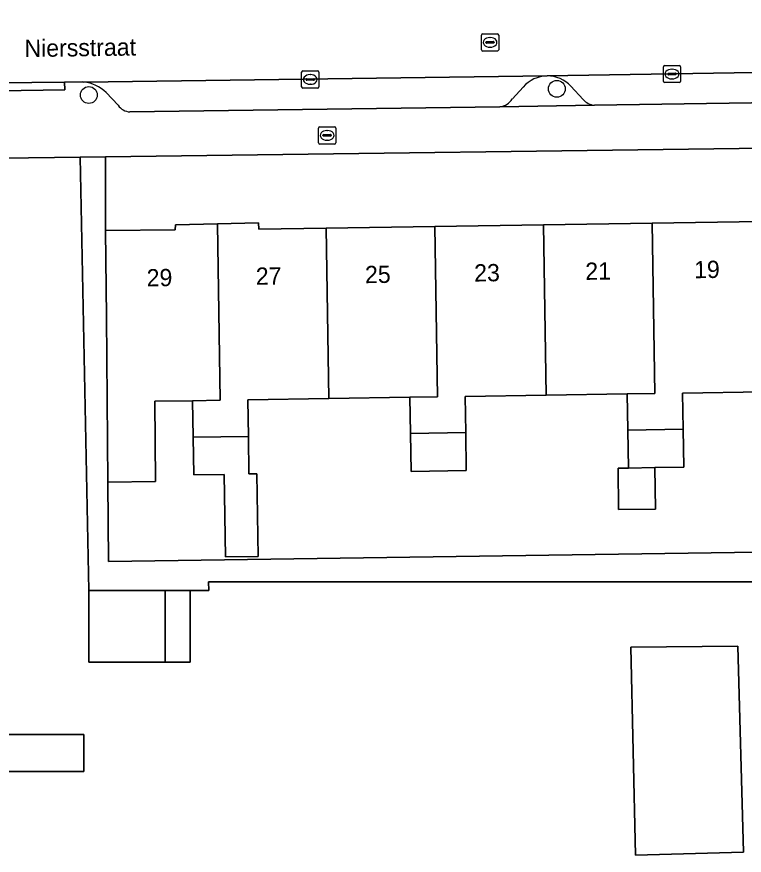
# Model space of a CAD drawing. Extents: x 157320 to 158835, y 386650 to 388491.
# Drawn here: x 158102.03 to 158144.18, y 387874.54 to 387923.15 of the extents above; entities that cross this region are included whole.
import ezdxf

# ---------------------------------------------------------------- set-up
doc = ezdxf.new("R2010")
doc.units = 0
for name, color, linetype in [('IMGEO_Boom', 7, 'Continuous'), ('IMGEO_Brandkraan', 7, 'Continuous'), ('IMGEO_Erf', 7, 'Continuous'), ('IMGEO_Kolk', 7, 'Continuous'), ('IMGEO_Openbare_ruimte_label', 7, 'Continuous'), ('IMGEO_Pand', 7, 'Continuous'), ('IMGEO_Pand_nummerreeks', 7, 'Continuous'), ('IMGEO_Parkeervlak_open', 7, 'Continuous'), ('IMGEO_Rijbaan_lokaal_open', 7, 'Continuous'), ('IMGEO_Rioolput', 7, 'Continuous'), ('IMGEO_Verkeerseiland_open', 7, 'Continuous'), ('IMGEO_Voetpad_open', 7, 'Continuous')]:
    doc.layers.add(name, color=color, linetype=linetype)

msp = doc.modelspace()

# ---------------------------------------------------------------- linework, layer by layer
at = {"layer": 'IMGEO_Boom'}
for centre in [(158133.325, 387918.966), (158106.209, 387918.61)]:
    msp.add_circle(centre, 0.489, dxfattribs=at)
at = {"layer": 'IMGEO_Brandkraan'}
for p, q in [((158119.516, 387915.844), (158119.516, 387916.696)), ((158119.591, 387916.77), (158120.443, 387916.77)), ((158120.004, 387916.55), (158120.029, 387916.55)), ((158120.517, 387916.696), (158120.517, 387915.844)), ((158119.775, 387916.264), (158119.775, 387916.276)), ((158120.213, 387916.227), (158119.815, 387916.227)), ((158119.818, 387916.313), (158120.216, 387916.313)), ((158120.027, 387915.99), (158120.002, 387915.99)), ((158120.259, 387916.276), (158120.259, 387916.264)), ((158120.443, 387915.77), (158119.591, 387915.77))]:
    msp.add_line(p, q, dxfattribs=at)
for points in [[(158119.516, 387915.844), (158119.516, 387916.696)], [(158119.591, 387916.77), (158120.443, 387916.77)], [(158120.517, 387916.696), (158120.517, 387915.844)], [(158120.443, 387915.77), (158119.591, 387915.77)]]:
    msp.add_lwpolyline(points, dxfattribs=at)
for centre, radius, start, end in [((158119.593, 387916.694), 0.0765, 91.552, 178.448), ((158119.593, 387916.694), 0.0765, 91.552, 178.448), ((158120.441, 387916.694), 0.0765, 1.552, 88.448), ((158120.441, 387916.694), 0.0765, 1.552, 88.448), ((158119.815, 387916.273), 0.0403, 85.8775, 175.7526), ((158119.812, 387916.263), 0.0366, 178.938, 274.7102), ((158120.216, 387916.27), 0.043, 264.8664, 352.4533), ((158120.22, 387916.275), 0.0386, 1.7309, 96.639), ((158119.593, 387915.846), 0.0765, 181.552, 268.448), ((158119.593, 387915.846), 0.0765, 181.552, 268.448), ((158120.441, 387915.846), 0.0765, 271.552, 358.448), ((158120.441, 387915.846), 0.0765, 271.552, 358.448)]:
    msp.add_arc(centre, radius, start, end, dxfattribs=at)
for centre, major_axis, ratio, start_param, end_param in [((158120.003, 387916.27), (-0.387, 0.002), 0.722429, 4.712389, 7.853982), ((158120.028, 387916.27), (-0.39, 0.002), 0.717154, 1.570796, 4.712389)]:
    msp.add_ellipse(centre, major_axis=major_axis, ratio=ratio, start_param=start_param, end_param=end_param, dxfattribs=at)
at = {"layer": 'IMGEO_Erf'}
for points in [[(158189.417, 387916.105), (158107.181, 387915.032), (158107.181, 387910.757), (158111.217, 387910.792), (158111.223, 387911.081), (158113.654, 387911.139), (158116.044, 387911.197), (158116.057, 387910.84), (158119.961, 387910.9), (158126.258, 387910.996), (158132.556, 387911.092), (158138.853, 387911.188), (158145.15, 387911.284), (158151.448, 387911.38), (158157.755, 387911.476), (158164.052, 387911.572), (158170.34, 387911.668), (158176.637, 387911.764), (158180.479, 387911.823), (158180.524, 387912.153), (158182.937, 387912.195), (158185.35, 387912.236), (158185.357, 387911.92), (158189.417, 387911.99)], [(158137.605, 387886.601), (158143.81, 387886.66), (158144.145, 387874.721), (158137.879, 387874.545)]]:
    msp.add_lwpolyline(points, close=True, dxfattribs=at)
for points in [[(158151.684, 387890.399), (158113.149, 387890.384), (158113.156, 387889.894), (158112.084, 387889.882), (158112.084, 387885.726), (158110.625, 387885.726), (158106.2, 387885.726), (158106.2, 387889.882), (158105.705, 387915.013), (158101.231, 387914.955)], [(158145.309, 387901.408), (158140.61, 387901.335), (158140.643, 387899.235), (158140.677, 387897.037), (158139.01, 387897.012), (158139.046, 387894.61), (158136.909, 387894.577), (158136.872, 387896.979), (158137.478, 387896.988), (158137.444, 387899.186), (158137.411, 387901.286), (158132.715, 387901.213), (158128.016, 387901.139), (158128.048, 387899.039), (158128.082, 387896.841), (158124.884, 387896.792), (158124.85, 387898.99), (158124.817, 387901.09), (158120.12, 387901.017), (158115.421, 387900.943), (158115.454, 387898.809), (158115.488, 387896.645), (158115.94, 387896.652), (158116.014, 387891.867), (158114.119, 387891.838), (158114.044, 387896.622), (158112.29, 387896.595), (158112.256, 387898.784), (158112.223, 387900.893), (158110.037, 387900.859), (158110.078, 387896.201), (158107.309, 387896.177), (158107.355, 387891.565), (158151.684, 387892.217)], [(158096.451, 387881.539), (158105.922, 387881.539), (158105.922, 387879.396), (158096.509, 387879.396)]]:
    msp.add_lwpolyline(points, dxfattribs=at)
at = {"layer": 'IMGEO_Kolk'}
for p, q in [((158118.539, 387919.084), (158118.539, 387919.936)), ((158118.614, 387920.01), (158119.466, 387920.01)), ((158119.54, 387919.936), (158119.54, 387919.084)), ((158139.499, 387919.4), (158139.499, 387920.252)), ((158139.574, 387920.326), (158140.426, 387920.326)), ((158139.801, 387919.869), (158140.199, 387919.869)), ((158139.987, 387920.106), (158140.012, 387920.106)), ((158140.5, 387920.252), (158140.5, 387919.4)), ((158118.798, 387919.504), (158118.798, 387919.516)), ((158119.236, 387919.467), (158118.838, 387919.467)), ((158118.841, 387919.553), (158119.239, 387919.553)), ((158119.027, 387919.79), (158119.052, 387919.79)), ((158119.282, 387919.516), (158119.282, 387919.504)), ((158139.758, 387919.82), (158139.758, 387919.832)), ((158140.196, 387919.783), (158139.798, 387919.783)), ((158140.01, 387919.546), (158139.985, 387919.546)), ((158140.242, 387919.832), (158140.242, 387919.82)), ((158119.466, 387919.01), (158118.614, 387919.01)), ((158119.05, 387919.23), (158119.025, 387919.23)), ((158140.426, 387919.326), (158139.574, 387919.326))]:
    msp.add_line(p, q, dxfattribs=at)
for points in [[(158118.539, 387919.084), (158118.539, 387919.936)], [(158118.614, 387920.01), (158119.466, 387920.01)], [(158119.54, 387919.936), (158119.54, 387919.084)], [(158139.499, 387919.4), (158139.499, 387920.252)], [(158139.574, 387920.326), (158140.426, 387920.326)], [(158140.5, 387920.252), (158140.5, 387919.4)], [(158119.466, 387919.01), (158118.614, 387919.01)], [(158140.426, 387919.326), (158139.574, 387919.326)]]:
    msp.add_lwpolyline(points, dxfattribs=at)
for centre, radius, start, end in [((158118.616, 387919.934), 0.0765, 91.552, 178.448), ((158118.616, 387919.934), 0.0765, 91.552, 178.448), ((158119.464, 387919.934), 0.0765, 1.552, 88.448), ((158119.464, 387919.934), 0.0765, 1.552, 88.448), ((158139.576, 387920.25), 0.0765, 91.552, 178.448), ((158139.576, 387920.25), 0.0765, 91.552, 178.448), ((158139.798, 387919.829), 0.0403, 85.8775, 175.7526), ((158140.203, 387919.831), 0.0386, 1.7309, 96.639), ((158140.424, 387920.25), 0.0765, 1.552, 88.448), ((158140.424, 387920.25), 0.0765, 1.552, 88.448), ((158118.838, 387919.513), 0.0403, 85.8775, 175.7526), ((158118.835, 387919.503), 0.0366, 178.938, 274.7102), ((158119.239, 387919.51), 0.043, 264.8664, 352.4533), ((158119.243, 387919.515), 0.0386, 1.7309, 96.639), ((158139.576, 387919.402), 0.0765, 181.552, 268.448), ((158139.576, 387919.402), 0.0765, 181.552, 268.448), ((158139.795, 387919.819), 0.0366, 178.938, 274.7102), ((158140.199, 387919.826), 0.043, 264.8664, 352.4533), ((158140.424, 387919.402), 0.0765, 271.552, 358.448), ((158140.424, 387919.402), 0.0765, 271.552, 358.448), ((158118.616, 387919.086), 0.0765, 181.552, 268.448), ((158118.616, 387919.086), 0.0765, 181.552, 268.448), ((158119.464, 387919.086), 0.0765, 271.552, 358.448), ((158119.464, 387919.086), 0.0765, 271.552, 358.448)]:
    msp.add_arc(centre, radius, start, end, dxfattribs=at)
for centre, major_axis, ratio, start_param, end_param in [((158139.986, 387919.826), (-0.387, 0.002), 0.722429, 4.712389, 7.853982), ((158140.011, 387919.826), (-0.39, 0.002), 0.717154, 1.570796, 4.712389), ((158119.026, 387919.51), (-0.387, 0.002), 0.722429, 4.712389, 7.853982), ((158119.051, 387919.51), (-0.39, 0.002), 0.717154, 1.570796, 4.712389)]:
    msp.add_ellipse(centre, major_axis=major_axis, ratio=ratio, start_param=start_param, end_param=end_param, dxfattribs=at)
at = {"layer": 'IMGEO_Pand'}
for points in [[(158113.654, 387911.139), (158111.223, 387911.081), (158111.217, 387910.792), (158107.181, 387910.757), (158107.225, 387905.757), (158107.309, 387896.177), (158110.078, 387896.201), (158110.037, 387900.859), (158112.223, 387900.893), (158113.823, 387900.918)], [(158119.961, 387910.9), (158116.057, 387910.84), (158116.044, 387911.197), (158113.654, 387911.139), (158113.823, 387900.918), (158112.223, 387900.893), (158112.256, 387898.784), (158115.454, 387898.809), (158115.421, 387900.943), (158120.12, 387901.017)], [(158138.853, 387911.188), (158132.556, 387911.092), (158132.715, 387901.213), (158137.411, 387901.286), (158139.011, 387901.311)], [(158137.444, 387899.186), (158140.643, 387899.235), (158140.61, 387901.335), (158145.309, 387901.408), (158145.15, 387911.284), (158138.853, 387911.188), (158139.011, 387901.311), (158137.411, 387901.286)], [(158119.961, 387910.9), (158120.12, 387901.017), (158124.817, 387901.09), (158126.417, 387901.115), (158126.258, 387910.996)], [(158124.85, 387898.99), (158128.048, 387899.039), (158128.016, 387901.139), (158132.715, 387901.213), (158132.556, 387911.092), (158126.258, 387910.996), (158126.417, 387901.115), (158124.817, 387901.09)], [(158124.85, 387898.99), (158124.884, 387896.792), (158128.082, 387896.841), (158128.048, 387899.039)], [(158140.643, 387899.235), (158137.444, 387899.186), (158137.478, 387896.988), (158139.01, 387897.012), (158140.677, 387897.037)], [(158115.454, 387898.809), (158112.256, 387898.784), (158112.29, 387896.595), (158114.044, 387896.622), (158114.119, 387891.838), (158116.014, 387891.867), (158115.94, 387896.652), (158115.488, 387896.645)], [(158139.01, 387897.012), (158137.478, 387896.988), (158136.872, 387896.979), (158136.909, 387894.577), (158139.046, 387894.61)], [(158110.635, 387889.882), (158106.2, 387889.882), (158106.2, 387885.726), (158110.625, 387885.726)], [(158110.635, 387889.882), (158110.625, 387885.726), (158112.084, 387885.726), (158112.084, 387889.882)], [(158137.879, 387874.545), (158144.145, 387874.721), (158143.81, 387886.66), (158137.605, 387886.601)], [(158096.451, 387881.539), (158096.509, 387879.396), (158105.922, 387879.396), (158105.922, 387881.539)]]:
    msp.add_lwpolyline(points, close=True, dxfattribs=at)
at = {"layer": 'IMGEO_Parkeervlak_open'}
for points in [[(158162.882, 387920.195), (158132.76, 387919.717)], [(158132.76, 387919.717), (158105.918, 387919.361)], [(158130.748, 387918.384), (158131.382, 387919.071)], [(158134.141, 387919.126), (158134.846, 387918.351)], [(158107.213, 387918.76), (158107.905, 387918.015)], [(158108.587, 387917.633), (158130.031, 387917.934)], [(158135.513, 387918.016), (158160.193, 387918.381)]]:
    msp.add_lwpolyline(points, dxfattribs=at)
for centre, radius, start, end in [((158132.804, 387917.83), 1.888, 91.3465, 138.8874), ((158132.76, 387917.807), 1.91, 43.6727, 89.9902), ((158105.684, 387917.161), 2.212, 46.2771, 83.9316), ((158108.63, 387918.51), 0.878, 214.3141, 267.1781), ((158129.923, 387918.902), 0.973, 276.3408, 327.8852), ((158135.616, 387919.053), 1.042, 222.3536, 264.3103)]:
    msp.add_arc(centre, radius, start, end, dxfattribs=at)
at = {"layer": 'IMGEO_Rijbaan_lokaal_open'}
msp.add_lwpolyline([(158072.323, 387918.862), (158072.479, 387918.863), (158101.002, 387919.307), (158104.797, 387919.346), (158105.812, 387919.369), (158105.918, 387919.361), (158132.76, 387919.717), (158162.882, 387920.195), (158169.995, 387920.334), (158188.279, 387920.688)], dxfattribs=at)
at = {"layer": 'IMGEO_Rioolput'}
for p, q in [((158128.956, 387921.234), (158128.956, 387922.086)), ((158129.031, 387922.16), (158129.883, 387922.16)), ((158129.444, 387921.94), (158129.469, 387921.94)), ((158129.957, 387922.086), (158129.957, 387921.234)), ((158129.215, 387921.654), (158129.215, 387921.666)), ((158129.653, 387921.617), (158129.255, 387921.617)), ((158129.258, 387921.703), (158129.656, 387921.703)), ((158129.467, 387921.38), (158129.442, 387921.38)), ((158129.699, 387921.666), (158129.699, 387921.654)), ((158129.883, 387921.16), (158129.031, 387921.16))]:
    msp.add_line(p, q, dxfattribs=at)
for points in [[(158128.956, 387921.234), (158128.956, 387922.086)], [(158129.031, 387922.16), (158129.883, 387922.16)], [(158129.957, 387922.086), (158129.957, 387921.234)], [(158129.883, 387921.16), (158129.031, 387921.16)]]:
    msp.add_lwpolyline(points, dxfattribs=at)
for centre, radius, start, end in [((158129.033, 387922.084), 0.0765, 91.552, 178.448), ((158129.033, 387922.084), 0.0765, 91.552, 178.448), ((158129.881, 387922.084), 0.0765, 1.552, 88.448), ((158129.881, 387922.084), 0.0765, 1.552, 88.448), ((158129.255, 387921.663), 0.0403, 85.8775, 175.7526), ((158129.252, 387921.653), 0.0366, 178.938, 274.7102), ((158129.656, 387921.66), 0.043, 264.8664, 352.4533), ((158129.66, 387921.665), 0.0386, 1.7309, 96.639), ((158129.033, 387921.236), 0.0765, 181.552, 268.448), ((158129.033, 387921.236), 0.0765, 181.552, 268.448), ((158129.881, 387921.236), 0.0765, 271.552, 358.448), ((158129.881, 387921.236), 0.0765, 271.552, 358.448)]:
    msp.add_arc(centre, radius, start, end, dxfattribs=at)
for centre, major_axis, ratio, start_param, end_param in [((158129.443, 387921.66), (-0.387, 0.002), 0.722429, 4.712389, 7.853982), ((158129.468, 387921.66), (-0.39, 0.002), 0.717154, 1.570796, 4.712389)]:
    msp.add_ellipse(centre, major_axis=major_axis, ratio=ratio, start_param=start_param, end_param=end_param, dxfattribs=at)
at = {"layer": 'IMGEO_Verkeerseiland_open'}
for points in [[(158131.382, 387919.071), (158130.748, 387918.384)], [(158134.846, 387918.351), (158134.141, 387919.126)], [(158130.031, 387917.934), (158135.513, 387918.016)]]:
    msp.add_lwpolyline(points, dxfattribs=at)
for centre, radius, start, end in [((158132.804, 387917.83), 1.888, 91.3465, 138.8874), ((158132.76, 387917.807), 1.91, 43.6727, 89.9902), ((158129.923, 387918.902), 0.973, 276.3408, 327.8852), ((158135.616, 387919.053), 1.042, 222.3536, 264.3103)]:
    msp.add_arc(centre, radius, start, end, dxfattribs=at)
at = {"layer": 'IMGEO_Voetpad_open'}
for points in [[(158072.479, 387918.863), (158072.463, 387917.866), (158072.541, 387914.513), (158101.231, 387914.955), (158105.705, 387915.013), (158107.181, 387915.032), (158189.417, 387916.105), (158191.326, 387916.13), (158200.255, 387916.246), (158207.825, 387920.953), (158211.383, 387923.145)], [(158105.918, 387919.361), (158105.812, 387919.369), (158104.797, 387919.346), (158104.809, 387918.914), (158101.013, 387918.853), (158101.002, 387919.307)], [(158107.905, 387918.015), (158107.213, 387918.76)], [(158187.231, 387918.838), (158186.172, 387918.796), (158165.638, 387918.459), (158160.193, 387918.381), (158135.513, 387918.016), (158130.031, 387917.934), (158108.587, 387917.633)]]:
    msp.add_lwpolyline(points, dxfattribs=at)
for points in [[(158104.797, 387919.346), (158101.002, 387919.307), (158101.013, 387918.853), (158104.809, 387918.914)], [(158151.684, 387892.217), (158107.355, 387891.565), (158107.309, 387896.177), (158107.225, 387905.757), (158107.181, 387910.757), (158107.181, 387915.032), (158105.705, 387915.013), (158106.2, 387889.882), (158110.635, 387889.882), (158112.084, 387889.882), (158113.156, 387889.894), (158113.149, 387890.384), (158151.684, 387890.399)]]:
    msp.add_lwpolyline(points, close=True, dxfattribs=at)
for centre, radius, start, end in [((158105.684, 387917.161), 2.212, 46.2771, 83.9316), ((158108.63, 387918.51), 0.878, 214.3141, 267.1781)]:
    msp.add_arc(centre, radius, start, end, dxfattribs=at)

# ---------------------------------------------------------------- texts
at = {"layer": 'IMGEO_Openbare_ruimte_label'}
msp.add_text('Niersstraat', height=1, rotation=0.8021, dxfattribs=at).set_placement((158102.483, 387920.809))
at = {"layer": 'IMGEO_Pand_nummerreeks'}
for s, rotation, p in [('25', 0.859, (158122.218, 387907.701)), ('23', 0.859, (158128.544, 387907.796)), ('21', 0.859, (158134.983, 387907.893)), ('19', 0.859, (158141.287, 387907.988)), ('29', 0.8594, (158109.566, 387907.513)), ('27', 0.859, (158115.892, 387907.607))]:
    msp.add_text(s, height=1, rotation=rotation, dxfattribs=at).set_placement(p)

doc.saveas('drawing.dxf')
